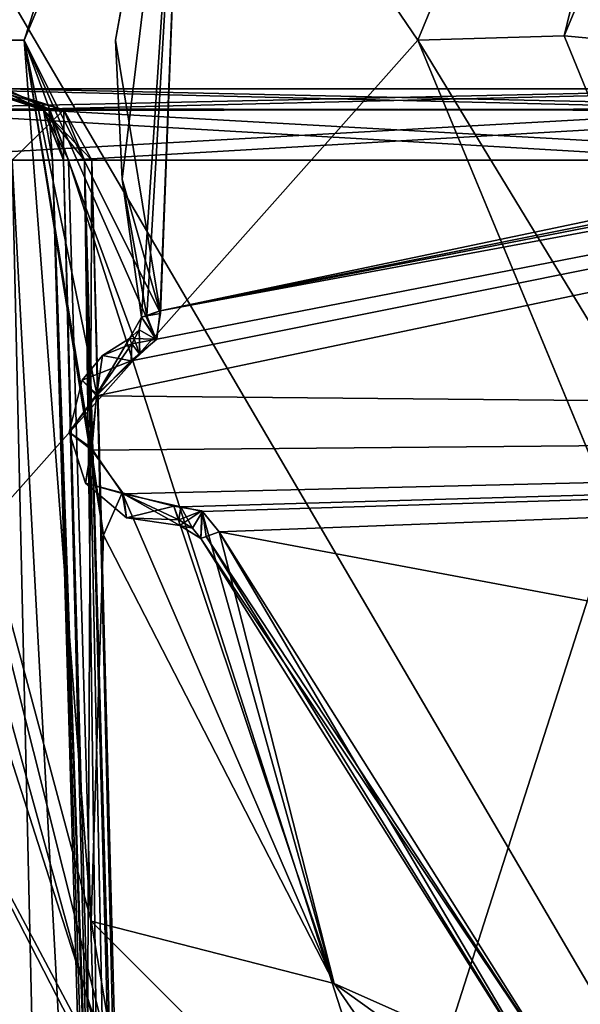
# Model space of a CAD drawing. Header units: inches. Extents: x -9.1 to 9.1, y -1.6 to 4.3.
# Tile 344 of 656: x -3.405 to -3.175, y 0.475 to 0.878. Entities that reach past the tile are written whole.
import ezdxf

# ---------------------------------------------------------------- set-up
doc = ezdxf.new("R2010")
doc.units = ezdxf.units.IN
doc.header["$LTSCALE"] = 81.481481
doc.header["$MEASUREMENT"] = 0
for name, color, linetype in [('10395', 7, 'CONTINUOUS'), ('10396', 7, 'CONTINUOUS'), ('10397', 7, 'CONTINUOUS'), ('10398', 7, 'CONTINUOUS'), ('10399', 7, 'CONTINUOUS'), ('10400', 7, 'CONTINUOUS'), ('10401', 7, 'CONTINUOUS'), ('10406', 7, 'CONTINUOUS'), ('10407', 7, 'CONTINUOUS'), ('10408', 7, 'CONTINUOUS'), ('10409', 7, 'CONTINUOUS'), ('10410', 7, 'CONTINUOUS'), ('10436', 7, 'CONTINUOUS'), ('10437', 7, 'CONTINUOUS'), ('10438', 7, 'CONTINUOUS'), ('10439', 7, 'CONTINUOUS'), ('10440', 7, 'CONTINUOUS'), ('10441', 7, 'CONTINUOUS'), ('10442', 7, 'CONTINUOUS'), ('10443', 7, 'CONTINUOUS'), ('10444', 7, 'CONTINUOUS'), ('10445', 7, 'CONTINUOUS'), ('10474', 7, 'CONTINUOUS'), ('4709', 7, 'CONTINUOUS'), ('4710', 7, 'CONTINUOUS'), ('4711', 7, 'CONTINUOUS'), ('4712', 7, 'CONTINUOUS'), ('4713', 7, 'CONTINUOUS'), ('4714', 7, 'CONTINUOUS'), ('5336', 7, 'CONTINUOUS'), ('5361', 7, 'CONTINUOUS'), ('5362', 7, 'CONTINUOUS'), ('5373', 7, 'CONTINUOUS'), ('5374', 7, 'CONTINUOUS'), ('5388', 7, 'CONTINUOUS'), ('5389', 7, 'CONTINUOUS'), ('5390', 7, 'CONTINUOUS'), ('5391', 7, 'CONTINUOUS'), ('5392', 7, 'CONTINUOUS'), ('5393', 7, 'CONTINUOUS'), ('8415', 7, 'CONTINUOUS'), ('8500', 7, 'CONTINUOUS'), ('8627', 7, 'CONTINUOUS'), ('8894', 7, 'CONTINUOUS'), ('8897', 7, 'CONTINUOUS'), ('8898', 7, 'CONTINUOUS')]:
    doc.layers.add(name, color=color, linetype=linetype)

msp = doc.modelspace()

# ---------------------------------------------------------------- linework, layer by layer
at = {"layer": '10395', "linetype": 'Continuous'}
msp.add_3dface([(-3.47096, 0.63522, 9.71448), (-3.43302, 0.47354, 9.65058), (-3.36165, 0.42241, 9.72289), (-3.47096, 0.63522, 9.71448)], dxfattribs=at)
at = {"layer": '10396', "linetype": 'Continuous'}
for points in [[(-3.54013, 0.86754, 9.63575), (-3.50855, 0.87, 9.70521), (-3.36397, 1.31652, 9.68756), (-3.54013, 0.86754, 9.63575)], [(-3.43476, 1.26294, 9.62184), (-3.54013, 0.86754, 9.63575), (-3.36397, 1.31652, 9.68756), (-3.43476, 1.26294, 9.62184)]]:
    msp.add_3dface(points, dxfattribs=at)
at = {"layer": '10397', "linetype": 'Continuous'}
msp.add_3dface([(-3.36397, 1.31652, 9.68756), (-3.50855, 0.87, 9.70521), (-3.50277, 0.90019, 9.85349), (-3.36397, 1.31652, 9.68756)], dxfattribs=at)
at = {"layer": '10398', "linetype": 'Continuous'}
for points in [[(-3.4729, 0.87, 9.92193), (-3.40343, 0.87, 9.95), (-3.27821, 1.25454, 9.95), (-3.4729, 0.87, 9.92193)], [(-3.37605, 1.23145, 9.92193), (-3.4729, 0.87, 9.92193), (-3.27821, 1.25454, 9.95), (-3.37605, 1.23145, 9.92193)], [(-3.50322, 0.8851, 9.85349), (-3.50337, 0.87, 9.85349), (-3.37605, 1.23145, 9.92193), (-3.50322, 0.8851, 9.85349)], [(-3.50337, 0.87, 9.85349), (-3.4729, 0.87, 9.92193), (-3.37605, 1.23145, 9.92193), (-3.50337, 0.87, 9.85349)]]:
    msp.add_3dface(points, dxfattribs=at)
at = {"layer": '10399', "linetype": 'Continuous'}
for points in [[(-3.27821, 1.25454, 9.95), (-3.40343, 0.87, 9.95), (-3.33728, 1.02736, 9.95), (-3.27821, 1.25454, 9.95)], [(-3.33728, 1.02736, 9.95), (-3.40343, 0.87, 9.95), (-3.34758, 0.75792, 9.95), (-3.33728, 1.02736, 9.95)], [(-3.40343, 0.87, 9.95), (-3.37102, 0.66693, 9.95), (-3.37598, 0.70272, 9.95), (-3.40343, 0.87, 9.95)], [(-3.34758, 0.75792, 9.95), (-3.40343, 0.87, 9.95), (-3.34932, 0.74729, 9.95), (-3.34758, 0.75792, 9.95)], [(-3.34932, 0.74729, 9.95), (-3.40343, 0.87, 9.95), (-3.35605, 0.74111, 9.95), (-3.34932, 0.74729, 9.95)], [(-3.35605, 0.74111, 9.95), (-3.40343, 0.87, 9.95), (-3.37371, 0.72479, 9.95), (-3.35605, 0.74111, 9.95)], [(-3.37371, 0.72479, 9.95), (-3.40343, 0.87, 9.95), (-3.37598, 0.70272, 9.95), (-3.37371, 0.72479, 9.95)], [(-3.37598, 0.70272, 9.95), (-3.37102, 0.66693, 9.95), (-3.36334, 0.68437, 9.95), (-3.37598, 0.70272, 9.95)], [(-3.37102, 0.66693, 9.95), (-3.27644, 0.48306, 9.95), (-3.36334, 0.68437, 9.95), (-3.37102, 0.66693, 9.95)], [(-3.36334, 0.68437, 9.95), (-3.27644, 0.48306, 9.95), (-3.34211, 0.67881, 9.95), (-3.36334, 0.68437, 9.95)], [(-3.34211, 0.67881, 9.95), (-3.27644, 0.48306, 9.95), (-3.33069, 0.67689, 9.95), (-3.34211, 0.67881, 9.95)], [(-3.33069, 0.67689, 9.95), (-3.27644, 0.48306, 9.95), (-3.32356, 0.66828, 9.95), (-3.33069, 0.67689, 9.95)], [(-3.32356, 0.66828, 9.95), (-3.27644, 0.48306, 9.95), (-3.17992, 0.44008, 9.95), (-3.32356, 0.66828, 9.95)], [(-3.27644, 0.48306, 9.95), (-2.94812, 0.24737, 9.95), (-3.17992, 0.44008, 9.95), (-3.27644, 0.48306, 9.95)]]:
    msp.add_3dface(points, dxfattribs=at)
at = {"layer": '10400', "linetype": 'Continuous'}
for points in [[(-3.4729, 0.87, 9.92193), (-3.50337, 0.87, 9.85349), (-3.36302, 0.43208, 9.85349), (-3.4729, 0.87, 9.92193)], [(-3.40343, 0.87, 9.95), (-3.4729, 0.87, 9.92193), (-3.37605, 0.50855, 9.92193), (-3.40343, 0.87, 9.95)], [(-3.37605, 0.50855, 9.92193), (-3.4729, 0.87, 9.92193), (-3.36302, 0.43208, 9.85349), (-3.37605, 0.50855, 9.92193)], [(-3.37102, 0.66693, 9.95), (-3.40343, 0.87, 9.95), (-3.37605, 0.50855, 9.92193), (-3.37102, 0.66693, 9.95)], [(-3.27644, 0.48306, 9.95), (-3.37102, 0.66693, 9.95), (-3.37605, 0.50855, 9.92193), (-3.27644, 0.48306, 9.95)], [(-3.27644, 0.48306, 9.95), (-3.37605, 0.50855, 9.92193), (-3.11145, 0.24395, 9.92193), (-3.27644, 0.48306, 9.95)], [(-3.11145, 0.24395, 9.92193), (-3.37605, 0.50855, 9.92193), (-3.36302, 0.43208, 9.85349), (-3.11145, 0.24395, 9.92193)], [(-2.94812, 0.24737, 9.95), (-3.27644, 0.48306, 9.95), (-3.11145, 0.24395, 9.92193), (-2.94812, 0.24737, 9.95)]]:
    msp.add_3dface(points, dxfattribs=at)
at = {"layer": '10401', "linetype": 'Continuous'}
for points in [[(-3.50337, 0.87, 9.85349), (-3.47096, 0.63522, 9.71448), (-3.36302, 0.43208, 9.85349), (-3.50337, 0.87, 9.85349)], [(-3.47096, 0.63522, 9.71448), (-3.36165, 0.42241, 9.72289), (-3.36302, 0.43208, 9.85349), (-3.47096, 0.63522, 9.71448)]]:
    msp.add_3dface(points, dxfattribs=at)
at = {"layer": '10406', "linetype": 'Continuous'}
for points in [[(-3.32356, 0.66828, 9.95), (-3.17992, 0.44008, 9.95), (-3.3289, 0.6664, 9.95234), (-3.32356, 0.66828, 9.95)], [(-3.3289, 0.6664, 9.95234), (-3.17992, 0.44008, 9.95), (-3.33111, 0.66562, 9.958), (-3.3289, 0.6664, 9.95234)], [(-3.33111, 0.66562, 9.958), (-3.17992, 0.44008, 9.95), (-3.18558, 0.43442, 9.958), (-3.33111, 0.66562, 9.958)]]:
    msp.add_3dface(points, dxfattribs=at)
at = {"layer": '10407', "linetype": 'Continuous'}
for points in [[(-3.34211, 0.67881, 9.95), (-3.33069, 0.67689, 9.95), (-3.34002, 0.67322, 9.95234), (-3.34211, 0.67881, 9.95)], [(-3.34002, 0.67322, 9.95234), (-3.33069, 0.67689, 9.95), (-3.33971, 0.6709, 9.958), (-3.34002, 0.67322, 9.95234)], [(-3.33069, 0.67689, 9.95), (-3.33111, 0.66562, 9.958), (-3.33971, 0.6709, 9.958), (-3.33069, 0.67689, 9.95)], [(-3.33069, 0.67689, 9.95), (-3.32356, 0.66828, 9.95), (-3.33111, 0.66562, 9.958), (-3.33069, 0.67689, 9.95)], [(-3.32356, 0.66828, 9.95), (-3.3289, 0.6664, 9.95234), (-3.33111, 0.66562, 9.958), (-3.32356, 0.66828, 9.95)]]:
    msp.add_3dface(points, dxfattribs=at)
at = {"layer": '10408', "linetype": 'Continuous'}
for points in [[(-3.35936, 0.7454, 9.95234), (-3.37371, 0.72479, 9.95), (-3.36026, 0.74757, 9.958), (-3.35936, 0.7454, 9.95234)], [(-3.36026, 0.74757, 9.958), (-3.37371, 0.72479, 9.95), (-3.37137, 0.74068, 9.958), (-3.36026, 0.74757, 9.958)], [(-3.35605, 0.74111, 9.95), (-3.37371, 0.72479, 9.95), (-3.35936, 0.7454, 9.95234), (-3.35605, 0.74111, 9.95)], [(-3.37137, 0.74068, 9.958), (-3.37371, 0.72479, 9.95), (-3.37967, 0.73058, 9.958), (-3.37137, 0.74068, 9.958)], [(-3.37967, 0.73058, 9.958), (-3.37371, 0.72479, 9.95), (-3.38501, 0.70924, 9.958), (-3.37967, 0.73058, 9.958)], [(-3.37371, 0.72479, 9.95), (-3.37598, 0.70272, 9.95), (-3.38501, 0.70924, 9.958), (-3.37371, 0.72479, 9.95)], [(-3.38501, 0.70924, 9.958), (-3.37598, 0.70272, 9.95), (-3.37827, 0.6883, 9.958), (-3.38501, 0.70924, 9.958)], [(-3.37598, 0.70272, 9.95), (-3.36334, 0.68437, 9.95), (-3.37827, 0.6883, 9.958), (-3.37598, 0.70272, 9.95)], [(-3.37827, 0.6883, 9.958), (-3.36334, 0.68437, 9.95), (-3.36148, 0.67409, 9.958), (-3.37827, 0.6883, 9.958)], [(-3.36334, 0.68437, 9.95), (-3.34211, 0.67881, 9.95), (-3.36148, 0.67409, 9.958), (-3.36334, 0.68437, 9.95)], [(-3.34211, 0.67881, 9.95), (-3.34002, 0.67322, 9.95234), (-3.36148, 0.67409, 9.958), (-3.34211, 0.67881, 9.95)], [(-3.34002, 0.67322, 9.95234), (-3.33971, 0.6709, 9.958), (-3.36148, 0.67409, 9.958), (-3.34002, 0.67322, 9.95234)]]:
    msp.add_3dface(points, dxfattribs=at)
at = {"layer": '10409', "linetype": 'Continuous'}
for points in [[(-3.35544, 0.75644, 9.958), (-3.34932, 0.74729, 9.95), (-3.35627, 0.75115, 9.958), (-3.35544, 0.75644, 9.958)], [(-3.35314, 0.75687, 9.95234), (-3.34932, 0.74729, 9.95), (-3.35544, 0.75644, 9.958), (-3.35314, 0.75687, 9.95234)], [(-3.34758, 0.75792, 9.95), (-3.34932, 0.74729, 9.95), (-3.35314, 0.75687, 9.95234), (-3.34758, 0.75792, 9.95)], [(-3.35936, 0.7454, 9.95234), (-3.36026, 0.74757, 9.958), (-3.35627, 0.75115, 9.958), (-3.35936, 0.7454, 9.95234)], [(-3.35605, 0.74111, 9.95), (-3.35936, 0.7454, 9.95234), (-3.35627, 0.75115, 9.958), (-3.35605, 0.74111, 9.95)], [(-3.34932, 0.74729, 9.95), (-3.35605, 0.74111, 9.95), (-3.35627, 0.75115, 9.958), (-3.34932, 0.74729, 9.95)]]:
    msp.add_3dface(points, dxfattribs=at)
at = {"layer": '10410', "linetype": 'Continuous'}
for points in [[(-3.3277, 1.08383, 9.958), (-3.33728, 1.02736, 9.95), (-3.366, 0.87, 9.958), (-3.3277, 1.08383, 9.958)], [(-3.33728, 1.02736, 9.95), (-3.34758, 0.75792, 9.95), (-3.366, 0.87, 9.958), (-3.33728, 1.02736, 9.95)], [(-3.366, 0.87, 9.958), (-3.34758, 0.75792, 9.95), (-3.36335, 0.81298, 9.958), (-3.366, 0.87, 9.958)], [(-3.34758, 0.75792, 9.95), (-3.35314, 0.75687, 9.95234), (-3.36335, 0.81298, 9.958), (-3.34758, 0.75792, 9.95)], [(-3.35314, 0.75687, 9.95234), (-3.35544, 0.75644, 9.958), (-3.36335, 0.81298, 9.958), (-3.35314, 0.75687, 9.95234)]]:
    msp.add_3dface(points, dxfattribs=at)
at = {"layer": '10436', "linetype": 'Continuous'}
for points in [[(-3.3289, 0.6664, 10.13266), (-3.18558, 0.43442, 10.127), (-3.32356, 0.66828, 10.135), (-3.3289, 0.6664, 10.13266)], [(-3.32356, 0.66828, 10.135), (-3.18558, 0.43442, 10.127), (-3.17992, 0.44008, 10.135), (-3.32356, 0.66828, 10.135)], [(-3.33111, 0.66562, 10.127), (-3.18558, 0.43442, 10.127), (-3.3289, 0.6664, 10.13266), (-3.33111, 0.66562, 10.127)]]:
    msp.add_3dface(points, dxfattribs=at)
at = {"layer": '10437', "linetype": 'Continuous'}
for points in [[(-3.33111, 0.66562, 9.958), (-3.18558, 0.43442, 9.958), (-3.33111, 0.66562, 10.127), (-3.33111, 0.66562, 9.958)], [(-3.18558, 0.43442, 9.958), (-3.18558, 0.43442, 10.127), (-3.33111, 0.66562, 10.127), (-3.18558, 0.43442, 9.958)]]:
    msp.add_3dface(points, dxfattribs=at)
at = {"layer": '10438', "linetype": 'Continuous'}
for points in [[(-3.33971, 0.6709, 9.958), (-3.33111, 0.66562, 9.958), (-3.33447, 0.66979, 10.127), (-3.33971, 0.6709, 9.958)], [(-3.33971, 0.6709, 10.127), (-3.33971, 0.6709, 9.958), (-3.33447, 0.66979, 10.127), (-3.33971, 0.6709, 10.127)], [(-3.33111, 0.66562, 9.958), (-3.33111, 0.66562, 10.127), (-3.33447, 0.66979, 10.127), (-3.33111, 0.66562, 9.958)]]:
    msp.add_3dface(points, dxfattribs=at)
at = {"layer": '10439', "linetype": 'Continuous'}
for points in [[(-3.34002, 0.67322, 10.13266), (-3.33447, 0.66979, 10.127), (-3.3393, 0.6786, 10.135), (-3.34002, 0.67322, 10.13266)], [(-3.3393, 0.6786, 10.135), (-3.33447, 0.66979, 10.127), (-3.33038, 0.67661, 10.135), (-3.3393, 0.6786, 10.135)], [(-3.33447, 0.66979, 10.127), (-3.33111, 0.66562, 10.127), (-3.33038, 0.67661, 10.135), (-3.33447, 0.66979, 10.127)], [(-3.33111, 0.66562, 10.127), (-3.3289, 0.6664, 10.13266), (-3.33038, 0.67661, 10.135), (-3.33111, 0.66562, 10.127)], [(-3.3289, 0.6664, 10.13266), (-3.32356, 0.66828, 10.135), (-3.33038, 0.67661, 10.135), (-3.3289, 0.6664, 10.13266)], [(-3.33971, 0.6709, 10.127), (-3.33447, 0.66979, 10.127), (-3.34002, 0.67322, 10.13266), (-3.33971, 0.6709, 10.127)]]:
    msp.add_3dface(points, dxfattribs=at)
at = {"layer": '10440', "linetype": 'Continuous'}
for points in [[(-3.36026, 0.74757, 10.127), (-3.37137, 0.74068, 10.127), (-3.35936, 0.7454, 10.13266), (-3.36026, 0.74757, 10.127)], [(-3.35936, 0.7454, 10.13266), (-3.37137, 0.74068, 10.127), (-3.35964, 0.73844, 10.135), (-3.35936, 0.7454, 10.13266)], [(-3.37137, 0.74068, 10.127), (-3.37967, 0.73058, 10.127), (-3.35964, 0.73844, 10.135), (-3.37137, 0.74068, 10.127)], [(-3.35964, 0.73844, 10.135), (-3.37967, 0.73058, 10.127), (-3.37389, 0.72417, 10.135), (-3.35964, 0.73844, 10.135)], [(-3.37967, 0.73058, 10.127), (-3.38501, 0.70924, 10.127), (-3.37389, 0.72417, 10.135), (-3.37967, 0.73058, 10.127)], [(-3.37389, 0.72417, 10.135), (-3.38501, 0.70924, 10.127), (-3.37576, 0.70188, 10.135), (-3.37389, 0.72417, 10.135)], [(-3.38501, 0.70924, 10.127), (-3.37827, 0.6883, 10.127), (-3.37576, 0.70188, 10.135), (-3.38501, 0.70924, 10.127)], [(-3.37576, 0.70188, 10.135), (-3.37827, 0.6883, 10.127), (-3.36276, 0.6839, 10.135), (-3.37576, 0.70188, 10.135)], [(-3.37827, 0.6883, 10.127), (-3.36148, 0.67409, 10.127), (-3.36276, 0.6839, 10.135), (-3.37827, 0.6883, 10.127)], [(-3.33971, 0.6709, 10.127), (-3.34002, 0.67322, 10.13266), (-3.36276, 0.6839, 10.135), (-3.33971, 0.6709, 10.127)], [(-3.36148, 0.67409, 10.127), (-3.33971, 0.6709, 10.127), (-3.36276, 0.6839, 10.135), (-3.36148, 0.67409, 10.127)], [(-3.34002, 0.67322, 10.13266), (-3.3393, 0.6786, 10.135), (-3.36276, 0.6839, 10.135), (-3.34002, 0.67322, 10.13266)]]:
    msp.add_3dface(points, dxfattribs=at)
at = {"layer": '10441', "linetype": 'Continuous'}
for points in [[(-3.36026, 0.74757, 9.958), (-3.37137, 0.74068, 9.958), (-3.36026, 0.74757, 10.127), (-3.36026, 0.74757, 9.958)], [(-3.37137, 0.74068, 9.958), (-3.37137, 0.74068, 10.127), (-3.36026, 0.74757, 10.127), (-3.37137, 0.74068, 9.958)], [(-3.37137, 0.74068, 9.958), (-3.37967, 0.73058, 9.958), (-3.37137, 0.74068, 10.127), (-3.37137, 0.74068, 9.958)], [(-3.37967, 0.73058, 9.958), (-3.37967, 0.73058, 10.127), (-3.37137, 0.74068, 10.127), (-3.37967, 0.73058, 9.958)], [(-3.37967, 0.73058, 9.958), (-3.38501, 0.70924, 9.958), (-3.37967, 0.73058, 10.127), (-3.37967, 0.73058, 9.958)], [(-3.38501, 0.70924, 9.958), (-3.38501, 0.70924, 10.127), (-3.37967, 0.73058, 10.127), (-3.38501, 0.70924, 9.958)], [(-3.38501, 0.70924, 9.958), (-3.37827, 0.6883, 9.958), (-3.38501, 0.70924, 10.127), (-3.38501, 0.70924, 9.958)], [(-3.37827, 0.6883, 9.958), (-3.37827, 0.6883, 10.127), (-3.38501, 0.70924, 10.127), (-3.37827, 0.6883, 9.958)], [(-3.37827, 0.6883, 9.958), (-3.36148, 0.67409, 9.958), (-3.37827, 0.6883, 10.127), (-3.37827, 0.6883, 9.958)], [(-3.36148, 0.67409, 9.958), (-3.36148, 0.67409, 10.127), (-3.37827, 0.6883, 10.127), (-3.36148, 0.67409, 9.958)], [(-3.36148, 0.67409, 9.958), (-3.33971, 0.6709, 9.958), (-3.36148, 0.67409, 10.127), (-3.36148, 0.67409, 9.958)], [(-3.33971, 0.6709, 9.958), (-3.33971, 0.6709, 10.127), (-3.36148, 0.67409, 10.127), (-3.33971, 0.6709, 9.958)]]:
    msp.add_3dface(points, dxfattribs=at)
at = {"layer": '10442', "linetype": 'Continuous'}
for points in [[(-3.35544, 0.75644, 10.127), (-3.35627, 0.75115, 9.958), (-3.36026, 0.74757, 10.127), (-3.35544, 0.75644, 10.127)], [(-3.35544, 0.75644, 9.958), (-3.35627, 0.75115, 9.958), (-3.35544, 0.75644, 10.127), (-3.35544, 0.75644, 9.958)], [(-3.35627, 0.75115, 9.958), (-3.36026, 0.74757, 9.958), (-3.36026, 0.74757, 10.127), (-3.35627, 0.75115, 9.958)]]:
    msp.add_3dface(points, dxfattribs=at)
at = {"layer": '10443', "linetype": 'Continuous'}
for points in [[(-3.35544, 0.75644, 10.127), (-3.36026, 0.74757, 10.127), (-3.3491, 0.74737, 10.135), (-3.35544, 0.75644, 10.127)], [(-3.35314, 0.75687, 10.13266), (-3.35544, 0.75644, 10.127), (-3.34766, 0.75902, 10.135), (-3.35314, 0.75687, 10.13266)], [(-3.34766, 0.75902, 10.135), (-3.35544, 0.75644, 10.127), (-3.3491, 0.74737, 10.135), (-3.34766, 0.75902, 10.135)], [(-3.36026, 0.74757, 10.127), (-3.35936, 0.7454, 10.13266), (-3.3491, 0.74737, 10.135), (-3.36026, 0.74757, 10.127)], [(-3.35936, 0.7454, 10.13266), (-3.35964, 0.73844, 10.135), (-3.3491, 0.74737, 10.135), (-3.35936, 0.7454, 10.13266)]]:
    msp.add_3dface(points, dxfattribs=at)
at = {"layer": '10444', "linetype": 'Continuous'}
for points in [[(-3.3277, 1.08383, 10.127), (-3.366, 0.87, 10.127), (-3.33728, 1.02736, 10.135), (-3.3277, 1.08383, 10.127)], [(-3.366, 0.87, 10.127), (-3.36335, 0.81298, 10.127), (-3.33728, 1.02736, 10.135), (-3.366, 0.87, 10.127)], [(-3.36335, 0.81298, 10.127), (-3.35544, 0.75644, 10.127), (-3.33728, 1.02736, 10.135), (-3.36335, 0.81298, 10.127)], [(-3.35544, 0.75644, 10.127), (-3.35314, 0.75687, 10.13266), (-3.33728, 1.02736, 10.135), (-3.35544, 0.75644, 10.127)], [(-3.35314, 0.75687, 10.13266), (-3.34766, 0.75902, 10.135), (-3.33728, 1.02736, 10.135), (-3.35314, 0.75687, 10.13266)]]:
    msp.add_3dface(points, dxfattribs=at)
at = {"layer": '10445', "linetype": 'Continuous'}
for points in [[(-3.3277, 1.08383, 9.958), (-3.366, 0.87, 9.958), (-3.3277, 1.08383, 10.127), (-3.3277, 1.08383, 9.958)], [(-3.366, 0.87, 9.958), (-3.366, 0.87, 10.127), (-3.3277, 1.08383, 10.127), (-3.366, 0.87, 9.958)], [(-3.366, 0.87, 9.958), (-3.36335, 0.81298, 9.958), (-3.366, 0.87, 10.127), (-3.366, 0.87, 9.958)], [(-3.36335, 0.81298, 9.958), (-3.36335, 0.81298, 10.127), (-3.366, 0.87, 10.127), (-3.36335, 0.81298, 9.958)], [(-3.36335, 0.81298, 9.958), (-3.35544, 0.75644, 9.958), (-3.36335, 0.81298, 10.127), (-3.36335, 0.81298, 9.958)], [(-3.35544, 0.75644, 9.958), (-3.35544, 0.75644, 10.127), (-3.36335, 0.81298, 10.127), (-3.35544, 0.75644, 9.958)]]:
    msp.add_3dface(points, dxfattribs=at)
at = {"layer": '10474', "linetype": 'Continuous'}
for points in [[(-3.33728, 1.02736, 10.135), (-3.34766, 0.75902, 10.135), (-2.12611, 1.01583, 10.135), (-3.33728, 1.02736, 10.135)], [(-3.34766, 0.75902, 10.135), (-2.14036, 1.00156, 10.135), (-2.12611, 1.01583, 10.135), (-3.34766, 0.75902, 10.135)], [(-2.14036, 1.00156, 10.135), (-3.34766, 0.75902, 10.135), (-2.1509, 0.99263, 10.135), (-2.14036, 1.00156, 10.135)], [(-3.34766, 0.75902, 10.135), (-2.15234, 0.98098, 10.135), (-2.1509, 0.99263, 10.135), (-3.34766, 0.75902, 10.135)], [(-3.35964, 0.73844, 10.135), (-3.37389, 0.72417, 10.135), (-2.15234, 0.98098, 10.135), (-3.35964, 0.73844, 10.135)], [(-2.15234, 0.98098, 10.135), (-3.37389, 0.72417, 10.135), (-2.16272, 0.71264, 10.135), (-2.15234, 0.98098, 10.135)], [(-3.3491, 0.74737, 10.135), (-3.35964, 0.73844, 10.135), (-2.15234, 0.98098, 10.135), (-3.3491, 0.74737, 10.135)], [(-3.34766, 0.75902, 10.135), (-3.3491, 0.74737, 10.135), (-2.15234, 0.98098, 10.135), (-3.34766, 0.75902, 10.135)], [(-3.37389, 0.72417, 10.135), (-3.37576, 0.70188, 10.135), (-2.16272, 0.71264, 10.135), (-3.37389, 0.72417, 10.135)], [(-3.37576, 0.70188, 10.135), (-3.36276, 0.6839, 10.135), (-2.16272, 0.71264, 10.135), (-3.37576, 0.70188, 10.135)], [(-3.36276, 0.6839, 10.135), (-3.3393, 0.6786, 10.135), (-2.16272, 0.71264, 10.135), (-3.36276, 0.6839, 10.135)], [(-3.3393, 0.6786, 10.135), (-3.33038, 0.67661, 10.135), (-2.16272, 0.71264, 10.135), (-3.3393, 0.6786, 10.135)], [(-3.33038, 0.67661, 10.135), (-3.32356, 0.66828, 10.135), (-2.16272, 0.71264, 10.135), (-3.33038, 0.67661, 10.135)], [(-3.32356, 0.66828, 10.135), (-2.28852, 0.47414, 10.135), (-2.16272, 0.71264, 10.135), (-3.32356, 0.66828, 10.135)], [(-3.32356, 0.66828, 10.135), (-3.17992, 0.44008, 10.135), (-2.28852, 0.47414, 10.135), (-3.32356, 0.66828, 10.135)]]:
    msp.add_3dface(points, dxfattribs=at)
at = {"layer": '4709', "linetype": 'Continuous'}
for points in [[(-3.39339, 0.8418, 1.69799), (-3.05374, 0.85, 1.06846), (-3.41124, 0.85, 1.68768), (-3.39339, 0.8418, 1.69799)], [(-3.03533, 0.84118, 1.07909), (-3.05374, 0.85, 1.06846), (-3.39339, 0.8418, 1.69799), (-3.03533, 0.84118, 1.07909)], [(-3.38527, 0.82079, 1.70268), (-3.03533, 0.84118, 1.07909), (-3.39339, 0.8418, 1.69799), (-3.38527, 0.82079, 1.70268)], [(-3.02776, 0.82079, 1.08346), (-3.03533, 0.84118, 1.07909), (-3.38527, 0.82079, 1.70268), (-3.02776, 0.82079, 1.08346)]]:
    msp.add_3dface(points, dxfattribs=at)
at = {"layer": '4710', "linetype": 'Continuous'}
for points in [[(-3.35102, -0.355, 1.70493), (-3.02776, 0.82079, 1.08346), (-3.38527, 0.82079, 1.70268), (-3.35102, -0.355, 1.70493)], [(-3.35102, -0.355, 1.70493), (-3.00869, -0.355, 1.112), (-3.02776, 0.82079, 1.08346), (-3.35102, -0.355, 1.70493)]]:
    msp.add_3dface(points, dxfattribs=at)
at = {"layer": '4711', "linetype": 'Continuous'}
for points in [[(-3.35753, -0.35521, 1.72568), (-3.35102, -0.355, 1.70493), (-3.39192, 0.82088, 1.72544), (-3.35753, -0.35521, 1.72568)], [(-3.35102, -0.355, 1.70493), (-3.38527, 0.82079, 1.70268), (-3.39192, 0.82088, 1.72544), (-3.35102, -0.355, 1.70493)], [(-3.38732, 0.82079, 1.7487), (-3.35753, -0.35521, 1.72568), (-3.39192, 0.82088, 1.72544), (-3.38732, 0.82079, 1.7487)], [(-3.35753, -0.35521, 1.72568), (-3.38732, 0.82079, 1.7487), (-3.37085, 0.2322, 1.74793), (-3.35753, -0.35521, 1.72568)]]:
    msp.add_3dface(points, dxfattribs=at)
at = {"layer": '4712', "linetype": 'Continuous'}
for points in [[(-3.39339, 0.8418, 1.69799), (-3.41124, 0.85, 1.68768), (-3.42186, 0.85, 1.7241), (-3.39339, 0.8418, 1.69799)], [(-3.39525, 0.84118, 1.75238), (-3.39339, 0.8418, 1.69799), (-3.42186, 0.85, 1.7241), (-3.39525, 0.84118, 1.75238)], [(-3.41453, 0.85, 1.76132), (-3.39525, 0.84118, 1.75238), (-3.42186, 0.85, 1.7241), (-3.41453, 0.85, 1.76132)], [(-3.38732, 0.82079, 1.7487), (-3.39339, 0.8418, 1.69799), (-3.39525, 0.84118, 1.75238), (-3.38732, 0.82079, 1.7487)], [(-3.38527, 0.82079, 1.70268), (-3.39339, 0.8418, 1.69799), (-3.39192, 0.82088, 1.72544), (-3.38527, 0.82079, 1.70268)], [(-3.39339, 0.8418, 1.69799), (-3.38732, 0.82079, 1.7487), (-3.39192, 0.82088, 1.72544), (-3.39339, 0.8418, 1.69799)]]:
    msp.add_3dface(points, dxfattribs=at)
at = {"layer": '4713', "linetype": 'Continuous'}
for points in [[(-3.42339, 0.84149, 1.88695), (-3.38724, 0.84149, 1.82433), (-3.41844, 0.85, 1.84807), (-3.42339, 0.84149, 1.88695)], [(-3.39525, 0.84118, 1.75238), (-3.41453, 0.85, 1.76132), (-3.41844, 0.85, 1.84807), (-3.39525, 0.84118, 1.75238)], [(-3.38724, 0.84149, 1.82433), (-3.39525, 0.84118, 1.75238), (-3.41844, 0.85, 1.84807), (-3.38724, 0.84149, 1.82433)], [(-3.42339, 0.84149, 1.88695), (-3.40834, 0.82079, 1.8848), (-3.38724, 0.84149, 1.82433), (-3.42339, 0.84149, 1.88695)], [(-3.40834, 0.82079, 1.8848), (-3.37579, 0.82079, 1.80097), (-3.38724, 0.84149, 1.82433), (-3.40834, 0.82079, 1.8848)], [(-3.38732, 0.82079, 1.7487), (-3.39525, 0.84118, 1.75238), (-3.38724, 0.84149, 1.82433), (-3.38732, 0.82079, 1.7487)], [(-3.37871, 0.82079, 1.77421), (-3.38732, 0.82079, 1.7487), (-3.38724, 0.84149, 1.82433), (-3.37871, 0.82079, 1.77421)], [(-3.37579, 0.82079, 1.80097), (-3.37871, 0.82079, 1.77421), (-3.38724, 0.84149, 1.82433), (-3.37579, 0.82079, 1.80097)]]:
    msp.add_3dface(points, dxfattribs=at)
at = {"layer": '4714', "linetype": 'Continuous'}
for points in [[(-3.47385, -0.355, 1.95375), (-3.38153, -0.355, 1.90093), (-3.40834, 0.82079, 1.8848), (-3.47385, -0.355, 1.95375)], [(-3.38153, -0.355, 1.90093), (-3.345, -0.355, 1.80097), (-3.40834, 0.82079, 1.8848), (-3.38153, -0.355, 1.90093)], [(-3.345, -0.355, 1.80097), (-3.37579, 0.82079, 1.80097), (-3.40834, 0.82079, 1.8848), (-3.345, -0.355, 1.80097)], [(-3.37085, 0.2322, 1.74793), (-3.38732, 0.82079, 1.7487), (-3.37871, 0.82079, 1.77421), (-3.37085, 0.2322, 1.74793)], [(-3.34743, -0.355, 1.77366), (-3.35461, -0.355, 1.74723), (-3.37871, 0.82079, 1.77421), (-3.34743, -0.355, 1.77366)], [(-3.35461, -0.355, 1.74723), (-3.37085, 0.2322, 1.74793), (-3.37871, 0.82079, 1.77421), (-3.35461, -0.355, 1.74723)], [(-3.34743, -0.355, 1.77366), (-3.37871, 0.82079, 1.77421), (-3.37579, 0.82079, 1.80097), (-3.34743, -0.355, 1.77366)], [(-3.345, -0.355, 1.80097), (-3.34743, -0.355, 1.77366), (-3.37579, 0.82079, 1.80097), (-3.345, -0.355, 1.80097)]]:
    msp.add_3dface(points, dxfattribs=at)
at = {"layer": '5336', "linetype": 'Continuous'}
for points in [[(-3.41124, 0.85, 1.68768), (-3.05374, 0.85, 1.06846), (-3.44626, 0.85, 1.66746), (-3.41124, 0.85, 1.68768)], [(-3.44626, 0.85, 1.66746), (-3.05374, 0.85, 1.06846), (-3.08876, 0.85, 1.04824), (-3.44626, 0.85, 1.66746)], [(-3.44626, 0.85, -1.66551), (-3.08876, 0.85, -1.04629), (-3.05374, 0.85, -1.06651), (-3.44626, 0.85, -1.66551)], [(-3.41124, 0.85, -1.68573), (-3.44626, 0.85, -1.66551), (-3.05374, 0.85, -1.06651), (-3.41124, 0.85, -1.68573)]]:
    msp.add_3dface(points, dxfattribs=at)
at = {"layer": '5361', "linetype": 'Continuous'}
for points in [[(-3.14898, -0.355, 1.031), (-3.49131, -0.355, 1.62393), (-3.47224, 0.82079, 1.65247), (-3.14898, -0.355, 1.031)], [(-3.11473, 0.82079, 1.03325), (-3.14898, -0.355, 1.031), (-3.47224, 0.82079, 1.65247), (-3.11473, 0.82079, 1.03325)]]:
    msp.add_3dface(points, dxfattribs=at)
at = {"layer": '5362', "linetype": 'Continuous'}
for points in [[(-3.44626, 0.85, 1.66746), (-3.10661, 0.8418, 1.03794), (-3.46467, 0.84118, 1.65683), (-3.44626, 0.85, 1.66746)], [(-3.44626, 0.85, 1.66746), (-3.08876, 0.85, 1.04824), (-3.10661, 0.8418, 1.03794), (-3.44626, 0.85, 1.66746)], [(-3.11473, 0.82079, 1.03325), (-3.47224, 0.82079, 1.65247), (-3.46467, 0.84118, 1.65683), (-3.11473, 0.82079, 1.03325)], [(-3.10661, 0.8418, 1.03794), (-3.11473, 0.82079, 1.03325), (-3.46467, 0.84118, 1.65683), (-3.10661, 0.8418, 1.03794)]]:
    msp.add_3dface(points, dxfattribs=at)
at = {"layer": '5373', "linetype": 'Continuous'}
for points in [[(-3.49131, -0.355, -1.62198), (-3.14898, -0.355, -1.02905), (-3.11473, 0.82079, -1.0313), (-3.49131, -0.355, -1.62198)], [(-3.49131, -0.355, -1.62198), (-3.11473, 0.82079, -1.0313), (-3.47224, 0.82079, -1.65052), (-3.49131, -0.355, -1.62198)]]:
    msp.add_3dface(points, dxfattribs=at)
at = {"layer": '5374', "linetype": 'Continuous'}
for points in [[(-3.08876, 0.85, -1.04629), (-3.44626, 0.85, -1.66551), (-3.46411, 0.8418, -1.65521), (-3.08876, 0.85, -1.04629)], [(-3.10716, 0.84118, -1.03567), (-3.08876, 0.85, -1.04629), (-3.46411, 0.8418, -1.65521), (-3.10716, 0.84118, -1.03567)], [(-3.47224, 0.82079, -1.65052), (-3.10716, 0.84118, -1.03567), (-3.46411, 0.8418, -1.65521), (-3.47224, 0.82079, -1.65052)], [(-3.11473, 0.82079, -1.0313), (-3.10716, 0.84118, -1.03567), (-3.47224, 0.82079, -1.65052), (-3.11473, 0.82079, -1.0313)]]:
    msp.add_3dface(points, dxfattribs=at)
at = {"layer": '5388', "linetype": 'Continuous'}
for points in [[(-3.38153, -0.355, -1.89898), (-3.47385, -0.355, -1.9518), (-3.40834, 0.82079, -1.88285), (-3.38153, -0.355, -1.89898)], [(-3.37579, 0.82079, -1.79903), (-3.38153, -0.355, -1.89898), (-3.40834, 0.82079, -1.88285), (-3.37579, 0.82079, -1.79903)], [(-3.38732, 0.82079, -1.74675), (-3.37085, 0.2322, -1.74598), (-3.37871, 0.82079, -1.77226), (-3.38732, 0.82079, -1.74675)], [(-3.345, -0.355, -1.79903), (-3.38153, -0.355, -1.89898), (-3.37579, 0.82079, -1.79903), (-3.345, -0.355, -1.79903)], [(-3.35462, -0.355, -1.74528), (-3.34743, -0.355, -1.77171), (-3.37871, 0.82079, -1.77226), (-3.35462, -0.355, -1.74528)], [(-3.37085, 0.2322, -1.74598), (-3.35462, -0.355, -1.74528), (-3.37871, 0.82079, -1.77226), (-3.37085, 0.2322, -1.74598)], [(-3.34743, -0.355, -1.77171), (-3.345, -0.355, -1.79903), (-3.37871, 0.82079, -1.77226), (-3.34743, -0.355, -1.77171)], [(-3.345, -0.355, -1.79903), (-3.37579, 0.82079, -1.79903), (-3.37871, 0.82079, -1.77226), (-3.345, -0.355, -1.79903)]]:
    msp.add_3dface(points, dxfattribs=at)
at = {"layer": '5389', "linetype": 'Continuous'}
for points in [[(-3.41844, 0.85, -1.84611), (-3.38724, 0.84149, -1.82239), (-3.42339, 0.84149, -1.885), (-3.41844, 0.85, -1.84611)], [(-3.41844, 0.85, -1.84611), (-3.41453, 0.85, -1.75937), (-3.38724, 0.84149, -1.82239), (-3.41844, 0.85, -1.84611)], [(-3.38724, 0.84149, -1.82239), (-3.41453, 0.85, -1.75937), (-3.39555, 0.8415, -1.75057), (-3.38724, 0.84149, -1.82239)], [(-3.38724, 0.84149, -1.82239), (-3.40834, 0.82079, -1.88285), (-3.42339, 0.84149, -1.885), (-3.38724, 0.84149, -1.82239)], [(-3.37579, 0.82079, -1.79903), (-3.40834, 0.82079, -1.88285), (-3.38724, 0.84149, -1.82239), (-3.37579, 0.82079, -1.79903)], [(-3.37871, 0.82079, -1.77226), (-3.37579, 0.82079, -1.79903), (-3.39555, 0.8415, -1.75057), (-3.37871, 0.82079, -1.77226)], [(-3.39555, 0.8415, -1.75057), (-3.37579, 0.82079, -1.79903), (-3.38724, 0.84149, -1.82239), (-3.39555, 0.8415, -1.75057)], [(-3.38732, 0.82079, -1.74675), (-3.37871, 0.82079, -1.77226), (-3.39555, 0.8415, -1.75057), (-3.38732, 0.82079, -1.74675)]]:
    msp.add_3dface(points, dxfattribs=at)
at = {"layer": '5390', "linetype": 'Continuous'}
for points in [[(-3.41453, 0.85, -1.75937), (-3.42186, 0.85, -1.72215), (-3.39555, 0.8415, -1.75057), (-3.41453, 0.85, -1.75937)], [(-3.42186, 0.85, -1.72215), (-3.41124, 0.85, -1.68573), (-3.39284, 0.84118, -1.69636), (-3.42186, 0.85, -1.72215)], [(-3.39555, 0.8415, -1.75057), (-3.42186, 0.85, -1.72215), (-3.39284, 0.84118, -1.69636), (-3.39555, 0.8415, -1.75057)], [(-3.38732, 0.82079, -1.74675), (-3.39555, 0.8415, -1.75057), (-3.39192, 0.82088, -1.72349), (-3.38732, 0.82079, -1.74675)], [(-3.38527, 0.82079, -1.70073), (-3.39555, 0.8415, -1.75057), (-3.39284, 0.84118, -1.69636), (-3.38527, 0.82079, -1.70073)], [(-3.39555, 0.8415, -1.75057), (-3.38527, 0.82079, -1.70073), (-3.39192, 0.82088, -1.72349), (-3.39555, 0.8415, -1.75057)]]:
    msp.add_3dface(points, dxfattribs=at)
at = {"layer": '5391', "linetype": 'Continuous'}
for points in [[(-3.35753, -0.35518, -1.72373), (-3.35462, -0.355, -1.74528), (-3.39192, 0.82088, -1.72349), (-3.35753, -0.35518, -1.72373)], [(-3.35462, -0.355, -1.74528), (-3.37085, 0.2322, -1.74598), (-3.39192, 0.82088, -1.72349), (-3.35462, -0.355, -1.74528)], [(-3.35102, -0.355, -1.70298), (-3.35753, -0.35518, -1.72373), (-3.39192, 0.82088, -1.72349), (-3.35102, -0.355, -1.70298)], [(-3.38527, 0.82079, -1.70073), (-3.35102, -0.355, -1.70298), (-3.39192, 0.82088, -1.72349), (-3.38527, 0.82079, -1.70073)], [(-3.37085, 0.2322, -1.74598), (-3.38732, 0.82079, -1.74675), (-3.39192, 0.82088, -1.72349), (-3.37085, 0.2322, -1.74598)]]:
    msp.add_3dface(points, dxfattribs=at)
at = {"layer": '5392', "linetype": 'Continuous'}
for points in [[(-3.00869, -0.355, -1.11005), (-3.35102, -0.355, -1.70298), (-3.38527, 0.82079, -1.70073), (-3.00869, -0.355, -1.11005)], [(-3.00869, -0.355, -1.11005), (-3.38527, 0.82079, -1.70073), (-3.02776, 0.82079, -1.08151), (-3.00869, -0.355, -1.11005)]]:
    msp.add_3dface(points, dxfattribs=at)
at = {"layer": '5393', "linetype": 'Continuous'}
for points in [[(-3.41124, 0.85, -1.68573), (-3.05374, 0.85, -1.06651), (-3.03589, 0.8418, -1.07682), (-3.41124, 0.85, -1.68573)], [(-3.39284, 0.84118, -1.69636), (-3.41124, 0.85, -1.68573), (-3.03589, 0.8418, -1.07682), (-3.39284, 0.84118, -1.69636)], [(-3.02776, 0.82079, -1.08151), (-3.39284, 0.84118, -1.69636), (-3.03589, 0.8418, -1.07682), (-3.02776, 0.82079, -1.08151)], [(-3.38527, 0.82079, -1.70073), (-3.39284, 0.84118, -1.69636), (-3.02776, 0.82079, -1.08151), (-3.38527, 0.82079, -1.70073)]]:
    msp.add_3dface(points, dxfattribs=at)
at = {"layer": '8415', "linetype": 'Continuous'}
for points in [[(-2.57501, 2.57785, 5.501), (-2.67768, -0.36166, 5.39835), (-4.39938, 2.57785, 5.501), (-2.57501, 2.57785, 5.501)], [(-4.39938, 2.57785, 5.501), (-2.67768, -0.36166, 5.39835), (-3.40719, 0.17231, 5.417), (-4.39938, 2.57785, 5.501)]]:
    msp.add_3dface(points, dxfattribs=at)
at = {"layer": '8500', "linetype": 'Continuous'}
for points in [[(-4.50876, -0.55674, 5.51654), (-2.03412, -0.46622, 5.5197), (-4.39945, 2.57349, 5.62585), (-4.50876, -0.55674, 5.51654)], [(-2.03412, -0.46622, 5.5197), (-2.04967, -0.43262, 5.52088), (-4.39945, 2.57349, 5.62585), (-2.03412, -0.46622, 5.5197)], [(-4.39945, 2.57349, 5.62585), (-2.04967, -0.43262, 5.52088), (-2.56475, 2.57349, 5.62585), (-4.39945, 2.57349, 5.62585)]]:
    msp.add_3dface(points, dxfattribs=at)
at = {"layer": '8627', "linetype": 'Continuous'}
for points in [[(-4.50876, -0.55674, 9.53346), (-4.39945, 2.57349, 9.42415), (-3.24205, 0.87, 9.48364), (-4.50876, -0.55674, 9.53346)], [(-3.24205, 0.87, 9.48364), (-4.39945, 2.57349, 9.42415), (-3.09802, 1.21789, 9.47149), (-3.24205, 0.87, 9.48364)], [(-3.09803, 0.52212, 9.49578), (-4.50876, -0.55674, 9.53346), (-3.24205, 0.87, 9.48364), (-3.09803, 0.52212, 9.49578)], [(-2.75, 0.37781, 9.50082), (-4.50876, -0.55674, 9.53346), (-3.09803, 0.52212, 9.49578), (-2.75, 0.37781, 9.50082)], [(-1.01471, 0.05623, 9.51205), (-4.50876, -0.55674, 9.53346), (-2.40198, 0.52211, 9.49578), (-1.01471, 0.05623, 9.51205)], [(-2.40198, 0.52211, 9.49578), (-4.50876, -0.55674, 9.53346), (-2.75, 0.37781, 9.50082), (-2.40198, 0.52211, 9.49578)]]:
    msp.add_3dface(points, dxfattribs=at)
at = {"layer": '8894', "linetype": 'Continuous'}
for points in [[(-3.24213, 0.87, 9.459), (-3.24205, 0.87, 9.48364), (-3.09799, 1.21799, 9.459), (-3.24213, 0.87, 9.459)], [(-3.24205, 0.87, 9.48364), (-3.09802, 1.21789, 9.47149), (-3.09799, 1.21799, 9.459), (-3.24205, 0.87, 9.48364)], [(-3.09799, 0.52201, 9.459), (-3.24205, 0.87, 9.48364), (-3.24213, 0.87, 9.459), (-3.09799, 0.52201, 9.459)], [(-3.09803, 0.52212, 9.49578), (-3.24205, 0.87, 9.48364), (-3.09799, 0.52201, 9.459), (-3.09803, 0.52212, 9.49578)]]:
    msp.add_3dface(points, dxfattribs=at)
at = {"layer": '8897', "linetype": 'Continuous'}
for points in [[(-3.18206, 0.87174, 9.399), (-3.0554, 1.17568, 9.399), (-3.14507, 0.86841, 9.399), (-3.18206, 0.87174, 9.399)], [(-3.05731, 0.56626, 9.399), (-3.18206, 0.87174, 9.399), (-3.14507, 0.86841, 9.399), (-3.05731, 0.56626, 9.399)]]:
    msp.add_3dface(points, dxfattribs=at)
at = {"layer": '8898', "linetype": 'Continuous'}
for points in [[(-3.24213, 0.87, 9.459), (-3.09799, 1.21799, 9.459), (-3.18206, 0.87174, 9.399), (-3.24213, 0.87, 9.459)], [(-3.09799, 1.21799, 9.459), (-3.0554, 1.17568, 9.399), (-3.18206, 0.87174, 9.399), (-3.09799, 1.21799, 9.459)], [(-3.24213, 0.87, 9.459), (-3.18206, 0.87174, 9.399), (-3.05731, 0.56626, 9.399), (-3.24213, 0.87, 9.459)], [(-3.09799, 0.52201, 9.459), (-3.24213, 0.87, 9.459), (-3.05731, 0.56626, 9.399), (-3.09799, 0.52201, 9.459)]]:
    msp.add_3dface(points, dxfattribs=at)

doc.saveas('drawing.dxf')
